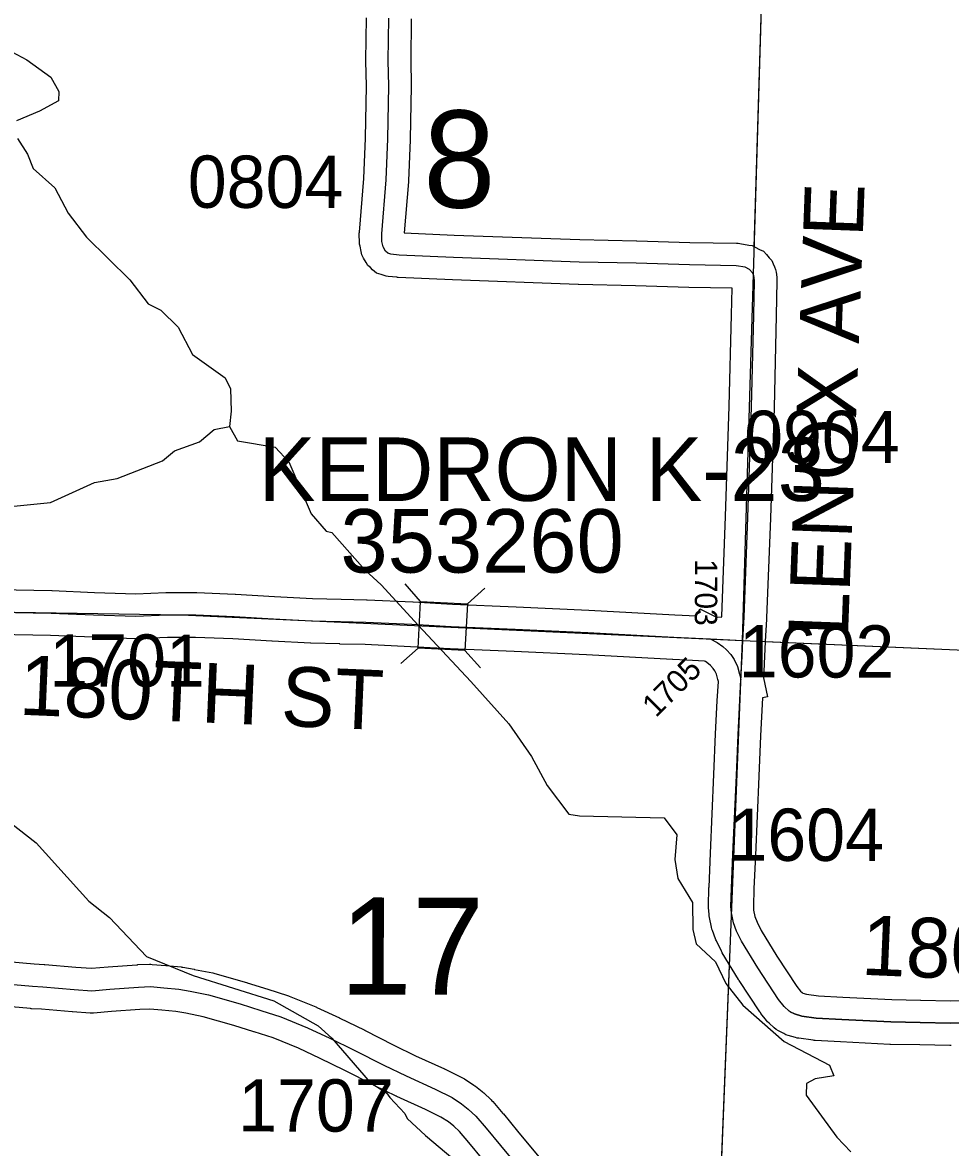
# Model space of a CAD drawing. Extents: x -157.2 to -99.3, y 12.2 to 46.2.
# Drawn here: x -121.776 to -120.534, y 31.582 to 33.089 of the extents above; entities that cross this region are included whole.
import ezdxf

# ---------------------------------------------------------------- set-up
doc = ezdxf.new("R2010")
doc.units = 0
for name, color, linetype in [('tdCoHydroRiver', 7, 'Continuous'), ('tdCoSecRdNmbr', 7, 'Continuous'), ('tdCoSecRdTxt', 7, 'Continuous'), ('tdCoSecRteBand', 7, 'Continuous'), ('tdCoSecRteCL', 7, 'Continuous'), ('tdCoSectLine', 7, 'Continuous'), ('tdCoSectLinePart', 7, 'Continuous'), ('tdCoSectNmbr', 7, 'Continuous'), ('tdCoStrucSec', 7, 'Continuous'), ('tdCoStrucSecCoName', 7, 'Continuous'), ('tdCoStrucSecFHWANum', 7, 'Continuous'), ('tdCoSurfEarth', 7, 'Continuous'), ('tdCoSurfGravel', 7, 'Continuous')]:
    doc.layers.add(name, color=color, linetype=linetype)

msp = doc.modelspace()

# ---------------------------------------------------------------- linework, layer by layer
at = {"layer": 'tdCoHydroRiver'}
for points in [[(-121.8112, 33.0601), (-121.7708, 33.0384), (-121.7383, 33.0153), (-121.7278, 32.9961), (-121.7282, 32.9835), (-121.7538, 32.97), (-121.7842, 32.9567)], [(-121.7833, 32.933), (-121.7697, 32.9121), (-121.7623, 32.893), (-121.7331, 32.8669), (-121.7151, 32.8332), (-121.6908, 32.801), (-121.6325, 32.744), (-121.6082, 32.7118), (-121.5911, 32.7034), (-121.5681, 32.6806), (-121.5486, 32.6438), (-121.5053, 32.6126), (-121.4979, 32.5981), (-121.4971, 32.5681), (-121.4993, 32.5477)], [(-121.8542, 32.4428), (-121.788, 32.4408), (-121.7389, 32.4457), (-121.6798, 32.4724), (-121.6497, 32.4779), (-121.589, 32.5014), (-121.5728, 32.5151), (-121.5394, 32.5268), (-121.5199, 32.5436), (-121.4993, 32.5477)], [(-121.4993, 32.5477), (-121.4887, 32.5282), (-121.4383, 32.5198), (-121.4198, 32.5), (-121.39, 32.4305), (-121.37, 32.4074), (-121.3622, 32.4055)], [(-121.3622, 32.4055), (-121.3177, 32.355), (-121.2961, 32.3353), (-121.2469, 32.2814), (-121.1762, 32.2062), (-121.1255, 32.1492), (-121.095, 32.1054), (-121.074, 32.0669), (-121.0451, 32.0283), (-121.0309, 32.0263), (-120.9174, 32.0232), (-120.9007, 32.0007), (-120.9032, 31.9676), (-120.8991, 31.9422), (-120.8795, 31.9101), (-120.8789, 31.8738), (-120.8747, 31.8548), (-120.8485, 31.8304), (-120.8351, 31.8016), (-120.8122, 31.7726), (-120.7568, 31.7238), (-120.6961, 31.6921), (-120.6902, 31.6777), (-120.7155, 31.6737), (-120.7268, 31.6677), (-120.7272, 31.6519), (-120.6861, 31.5956), (-120.6677, 31.5762)], [(-121.8217, 32.0394), (-121.7582, 31.9899), (-121.6876, 31.9116), (-121.6598, 31.8901), (-121.6106, 31.8379), (-121.5481, 31.8121), (-121.4399, 31.7785), (-121.3807, 31.7449)], [(-121.3807, 31.7449), (-121.3621, 31.7283), (-121.311, 31.6689), (-121.2891, 31.6553), (-121.2845, 31.6488), (-121.2644, 31.6273), (-121.2613, 31.6208), (-121.2367, 31.598), (-121.1442, 31.5198), (-121.1104, 31.4857), (-121.0982, 31.4712), (-121.0705, 31.4467), (-121.0261, 31.3966), (-121.0036, 31.3518), (-120.9887, 31.3199), (-120.986, 31.3056), (-120.9829, 31.3023), (-120.9832, 31.2913), (-120.9536, 31.2211), (-120.9444, 31.2082), (-120.9106, 31.1757)]]:
    msp.add_lwpolyline(points, dxfattribs=at)
at = {"layer": 'tdCoSecRteBand'}
for points in [[(-120.8405, 32.2923), (-120.8404, 32.2936), (-120.8353, 32.4268), (-120.8303, 32.5745), (-120.8274, 32.6969), (-120.8266, 32.7329), (-120.8842, 32.7338), (-120.8844, 32.7338), (-120.8846, 32.7338), (-120.9558, 32.736), (-121.0321, 32.7378), (-121.0323, 32.7378), (-121.0325, 32.7378), (-121.2007, 32.7439), (-121.2008, 32.7439), (-121.2009, 32.7439), (-121.2734, 32.7471), (-121.2744, 32.7472), (-121.2754, 32.7473), (-121.2867, 32.7485), (-121.2896, 32.7488), (-121.2924, 32.7497), (-121.2964, 32.7509), (-121.3027, 32.7529), (-121.3077, 32.7575), (-121.3106, 32.7602), (-121.314, 32.7633), (-121.3163, 32.7672), (-121.3197, 32.7731), (-121.3221, 32.7772), (-121.3231, 32.7819), (-121.3246, 32.7888), (-121.3252, 32.7916), (-121.3253, 32.7944), (-121.3255, 32.8048), (-121.3256, 32.8063), (-121.3254, 32.8079), (-121.3196, 32.8796), (-121.3174, 32.9336), (-121.3159, 33.0037), (-121.3167, 33.0366), (-121.3167, 33.0371), (-121.3167, 33.0377), (-121.3159, 33.0949)], [(-121.2559, 33.0934), (-121.2567, 33.0374), (-121.2559, 33.0044), (-121.2559, 33.0038), (-121.2559, 33.0031), (-121.2574, 32.9321), (-121.2574, 32.9318), (-121.2574, 32.9315), (-121.2596, 32.8765), (-121.2597, 32.8759), (-121.2597, 32.8753), (-121.2653, 32.8068), (-121.1984, 32.8039), (-121.0305, 32.7977), (-120.9543, 32.796), (-120.9542, 32.796), (-120.954, 32.796), (-120.883, 32.7938), (-120.8206, 32.7928), (-120.8184, 32.7928), (-120.8162, 32.7924), (-120.8042, 32.7904), (-120.7996, 32.7897), (-120.7956, 32.7877), (-120.7897, 32.7847), (-120.7845, 32.7821), (-120.7806, 32.7778), (-120.7767, 32.7734), (-120.7735, 32.7698), (-120.7716, 32.7655), (-120.7699, 32.7615), (-120.7683, 32.7579), (-120.7677, 32.7541), (-120.7668, 32.7476), (-120.7664, 32.7451), (-120.7664, 32.7425), (-120.7674, 32.6956), (-120.7674, 32.6956), (-120.7674, 32.6955), (-120.7704, 32.5729), (-120.7704, 32.5728), (-120.7704, 32.5727), (-120.7753, 32.4247), (-120.7753, 32.4246), (-120.7753, 32.4245), (-120.7805, 32.2911), (-120.7805, 32.2909), (-120.7805, 32.2907), (-120.7806, 32.2893), (-120.7821, 32.2594), (-120.7836, 32.2295), (-120.7837, 32.2295), (-120.7837, 32.2294), (-120.7837, 32.2294), (-120.7846, 32.211), (-120.7792, 32.1855), (-120.786, 32.1841), (-120.7886, 32.1331), (-120.7908, 32.079), (-120.7908, 32.079), (-120.7908, 32.0789), (-120.7953, 31.9734), (-120.7953, 31.9733), (-120.7953, 31.9732), (-120.7975, 31.9282), (-120.798, 31.9052), (-120.7977, 31.8999), (-120.7959, 31.8913), (-120.793, 31.8838), (-120.7876, 31.8726), (-120.7668, 31.8383), (-120.74, 31.7977), (-120.735, 31.7914), (-120.7327, 31.7893), (-120.7317, 31.7888), (-120.7267, 31.7873), (-120.7109, 31.7851), (-120.6782, 31.7834), (-120.6782, 31.7834), (-120.6782, 31.7834), (-120.6129, 31.78), (-120.5741, 31.7793), (-120.5741, 31.7793), (-120.574, 31.7792), (-120.5343, 31.7783), (-120.5186, 31.7788)], [(-121.8092, 32.329), (-121.7373, 32.3277), (-121.7369, 32.3277), (-121.7366, 32.3277), (-121.68, 32.3253), (-121.6248, 32.3233), (-121.5844, 32.3251), (-121.5838, 32.3251), (-121.5831, 32.3251), (-121.5444, 32.3251), (-121.5438, 32.3251), (-121.5432, 32.3251), (-121.4919, 32.323), (-121.4917, 32.323), (-121.4914, 32.3229), (-121.439, 32.3198), (-121.3883, 32.3173), (-121.3499, 32.3162), (-121.3159, 32.3155), (-121.3156, 32.3154), (-121.3152, 32.3154), (-121.2539, 32.3126), (-121.2538, 32.3126), (-121.2536, 32.3126), (-121.201, 32.3097), (-121.1157, 32.3061), (-121.1156, 32.3061), (-121.1155, 32.3061), (-121.0183, 32.3014), (-121.0182, 32.3014), (-121.0181, 32.3014), (-120.903, 32.2954), (-120.8742, 32.294), (-120.8697, 32.3032), (-120.8483, 32.2927), (-120.8405, 32.2923)], [(-120.5334, 31.7183), (-120.5342, 31.7183), (-120.535, 31.7183), (-120.5754, 31.7193), (-120.6145, 31.72), (-120.615, 31.72), (-120.6155, 31.72), (-120.6813, 31.7235), (-120.7153, 31.7252), (-120.7167, 31.7253), (-120.718, 31.7255), (-120.7372, 31.7282), (-120.7394, 31.7285), (-120.7415, 31.7291), (-120.7516, 31.7321), (-120.7546, 31.7329), (-120.7573, 31.7344), (-120.7627, 31.7373), (-120.7642, 31.7381), (-120.7674, 31.7398), (-120.77, 31.7422), (-120.7769, 31.7483), (-120.7789, 31.7501), (-120.7805, 31.7521), (-120.7879, 31.7615), (-120.7887, 31.7625), (-120.7894, 31.7635), (-120.8172, 31.8057), (-120.8176, 31.8062), (-120.8179, 31.8068), (-120.8396, 31.8428), (-120.8403, 31.8439), (-120.8408, 31.845), (-120.8475, 31.8586), (-120.8481, 31.8599), (-120.8486, 31.8612), (-120.8528, 31.8723), (-120.8537, 31.8745), (-120.8541, 31.8768), (-120.8569, 31.8899), (-120.8573, 31.8921), (-120.8574, 31.8943), (-120.8579, 31.9029), (-120.858, 31.9041), (-120.858, 31.9052), (-120.8575, 31.9299), (-120.8575, 31.9303), (-120.8574, 31.9307), (-120.8552, 31.976), (-120.8508, 32.0814), (-120.8486, 32.1357), (-120.8486, 32.1358), (-120.8486, 32.136), (-120.8463, 32.1802), (-120.8449, 32.2062), (-120.8455, 32.2088), (-120.8474, 32.2156), (-120.8496, 32.2202), (-120.8518, 32.2234), (-120.8552, 32.2272), (-120.8579, 32.2296), (-120.8621, 32.2326), (-120.8636, 32.2334), (-120.8874, 32.2346), (-120.906, 32.2355), (-120.906, 32.2355), (-120.9061, 32.2355), (-121.0212, 32.2415), (-121.1183, 32.2461), (-121.2038, 32.2498), (-121.2039, 32.2498), (-121.2041, 32.2498), (-121.2568, 32.2526), (-121.3177, 32.2555), (-121.3514, 32.2562), (-121.3514, 32.2563), (-121.3515, 32.2563), (-121.3902, 32.2573), (-121.3906, 32.2573), (-121.3909, 32.2573), (-121.4422, 32.2599), (-121.4423, 32.2599), (-121.4424, 32.2599), (-121.4947, 32.263), (-121.545, 32.2651), (-121.5825, 32.2651), (-121.6234, 32.2633), (-121.6246, 32.2632), (-121.6258, 32.2633), (-121.6823, 32.2654), (-121.6823, 32.2654), (-121.6824, 32.2654), (-121.7387, 32.2677), (-121.8107, 32.269)], [(-121.7962, 31.8308), (-121.7607, 31.8277), (-121.7474, 31.827), (-121.747, 31.827), (-121.7465, 31.8269), (-121.705, 31.8235), (-121.6838, 31.8219), (-121.6619, 31.8237), (-121.6619, 31.8237), (-121.6618, 31.8237), (-121.6233, 31.8267), (-121.6226, 31.8267), (-121.622, 31.8268), (-121.6062, 31.8273), (-121.6045, 31.8273), (-121.6028, 31.8272), (-121.5846, 31.8257), (-121.5843, 31.8257), (-121.584, 31.8256), (-121.5641, 31.8237), (-121.5629, 31.8236), (-121.5617, 31.8233), (-121.5467, 31.8206), (-121.5464, 31.8206), (-121.5461, 31.8205), (-121.5214, 31.8156), (-121.5203, 31.8154), (-121.5191, 31.815), (-121.4767, 31.8029), (-121.4762, 31.8028), (-121.4757, 31.8026), (-121.4482, 31.7938), (-121.4216, 31.7854), (-121.4205, 31.7851), (-121.4193, 31.7846), (-121.3836, 31.7701), (-121.3829, 31.7698), (-121.3822, 31.7695), (-121.3521, 31.7554), (-121.3519, 31.7553), (-121.3517, 31.7552), (-121.3192, 31.7394), (-121.3188, 31.7393), (-121.3185, 31.7391), (-121.2791, 31.7188), (-121.2502, 31.7048), (-121.2116, 31.6872), (-121.2112, 31.687), (-121.2108, 31.6869), (-121.1881, 31.6758), (-121.1863, 31.6749), (-121.1847, 31.6738), (-121.1721, 31.6654), (-121.1711, 31.6647), (-121.1702, 31.664), (-121.1611, 31.6569), (-121.16, 31.656), (-121.1589, 31.655), (-121.1491, 31.6457), (-121.148, 31.6446), (-121.147, 31.6435), (-121.1332, 31.6275), (-121.133, 31.6272), (-121.1327, 31.6269), (-121.1136, 31.6036), (-121.0806, 31.5642)], [(-121.1599, 31.5654), (-121.1789, 31.5886), (-121.1915, 31.6032), (-121.1992, 31.6105), (-121.2063, 31.6161), (-121.2163, 31.6227), (-121.2368, 31.6328), (-121.2754, 31.6504), (-121.2757, 31.6505), (-121.276, 31.6507), (-121.3056, 31.665), (-121.306, 31.6651), (-121.3063, 31.6653), (-121.3457, 31.6856), (-121.3777, 31.7011), (-121.4069, 31.7148), (-121.4408, 31.7286), (-121.4663, 31.7366), (-121.4664, 31.7366), (-121.4665, 31.7366), (-121.4936, 31.7454), (-121.5344, 31.757), (-121.5576, 31.7616), (-121.5712, 31.7641), (-121.5897, 31.7659), (-121.606, 31.7672), (-121.6194, 31.7668), (-121.6571, 31.7639), (-121.6812, 31.7619), (-121.6835, 31.7618), (-121.6858, 31.7619), (-121.7095, 31.7636), (-121.7097, 31.7637), (-121.7098, 31.7637), (-121.7511, 31.7671), (-121.7644, 31.7678), (-121.765, 31.7678), (-121.7655, 31.7679), (-121.8012, 31.7711)]]:
    msp.add_lwpolyline(points, dxfattribs=at)
at = {"layer": 'tdCoSecRteCL'}
msp.add_line((-120.856, 32.2631), (-120.8121, 32.2609), dxfattribs=at)
for points in [[(-120.8121, 32.2609), (-120.8105, 32.2923), (-120.8053, 32.4257), (-120.8004, 32.5737), (-120.7974, 32.6962), (-120.7964, 32.7431), (-120.7974, 32.7495), (-120.7991, 32.7534), (-120.8031, 32.7579), (-120.809, 32.7608), (-120.8211, 32.7628), (-120.8837, 32.7638), (-120.955, 32.766), (-121.0314, 32.7677), (-121.1996, 32.7739), (-121.2721, 32.7771), (-121.2835, 32.7783), (-121.2874, 32.7796), (-121.2904, 32.7823), (-121.2938, 32.7882), (-121.2953, 32.7951), (-121.2955, 32.8055), (-121.2896, 32.8777), (-121.2874, 32.9327), (-121.2859, 33.0037), (-121.2867, 33.0373), (-121.2859, 33.0945)], [(-121.8101, 32.299), (-121.7378, 32.2977), (-121.6812, 32.2953), (-121.6247, 32.2933), (-121.5831, 32.2951), (-121.5444, 32.2951), (-121.4932, 32.293), (-121.4406, 32.2899), (-121.3894, 32.2873), (-121.3507, 32.2862), (-121.3166, 32.2855), (-121.2553, 32.2826), (-121.2025, 32.2797), (-121.1169, 32.2761), (-121.0197, 32.2714), (-120.9045, 32.2654), (-120.856, 32.2631)], [(-120.856, 32.2631), (-120.8465, 32.2584), (-120.839, 32.253), (-120.8338, 32.2483), (-120.8283, 32.242), (-120.8236, 32.2355), (-120.8192, 32.2262), (-120.8164, 32.216), (-120.8148, 32.2086)], [(-120.8148, 32.2086), (-120.8132, 32.2395), (-120.8121, 32.2609)], [(-120.5177, 31.7488), (-120.5343, 31.7483), (-120.5747, 31.7493), (-120.6139, 31.75), (-120.6798, 31.7535), (-120.7138, 31.7552), (-120.733, 31.7579), (-120.7431, 31.7608), (-120.7486, 31.7638), (-120.75, 31.7645), (-120.757, 31.7707), (-120.7644, 31.7801), (-120.7922, 31.8223), (-120.8139, 31.8583), (-120.8206, 31.8718), (-120.8248, 31.8829), (-120.8275, 31.896), (-120.828, 31.9046), (-120.8275, 31.9293), (-120.8253, 31.9747), (-120.8208, 32.0802), (-120.8186, 32.1345), (-120.8148, 32.2086)], [(-121.7988, 31.801), (-121.7628, 31.7978), (-121.749, 31.797), (-121.7073, 31.7936), (-121.6837, 31.7918), (-121.6595, 31.7938), (-121.621, 31.7968), (-121.6052, 31.7973), (-121.587, 31.7958), (-121.567, 31.7938), (-121.552, 31.7911), (-121.5273, 31.7862), (-121.4849, 31.7741), (-121.4573, 31.7652), (-121.4306, 31.7568), (-121.3949, 31.7423), (-121.3648, 31.7282), (-121.3323, 31.7124), (-121.2925, 31.692), (-121.263, 31.6777), (-121.224, 31.6599), (-121.2013, 31.6488), (-121.1887, 31.6404), (-121.1796, 31.6333), (-121.1697, 31.6239), (-121.1559, 31.6079), (-121.1367, 31.5844), (-121.1034, 31.5447)]]:
    msp.add_lwpolyline(points, dxfattribs=at)
at = {"layer": 'tdCoSectLine'}
for points in [[(-120.8125, 32.2609), (-120.7829, 33.2573)], [(-121.8152, 32.2992), (-121.5641, 32.2951), (-120.8125, 32.2609)], [(-120.8524, 31.2668), (-120.8125, 32.2609)], [(-120.8125, 32.2609), (-119.8168, 32.2175)]]:
    msp.add_lwpolyline(points, dxfattribs=at)
at = {"layer": 'tdCoSectLinePart'}
for points in [[(-120.7968, 32.7876), (-120.7829, 33.2573)], [(-120.7825, 32.2596), (-119.8463, 32.2188)], [(-120.8512, 31.2955), (-120.8299, 31.8261)]]:
    msp.add_lwpolyline(points, dxfattribs=at)
at = {"layer": 'tdCoStrucSec'}
for p, q in [((-121.2434, 32.3133), (-121.2643, 32.3366)), ((-121.1809, 32.3099), (-121.1576, 32.3308)), ((-121.2467, 32.2508), (-121.27, 32.2299)), ((-121.1842, 32.2474), (-121.1633, 32.2241))]:
    msp.add_line(p, q, dxfattribs=at)
msp.add_lwpolyline([(-121.2434, 32.3133), (-121.1809, 32.3099), (-121.1842, 32.2474), (-121.2467, 32.2508)], close=True, dxfattribs=at)
at = {"layer": 'tdCoSurfEarth'}
msp.add_line((-120.856, 32.2631), (-120.8121, 32.2609), dxfattribs=at)
for points in [[(-120.8121, 32.2609), (-120.8105, 32.2923), (-120.8053, 32.4257), (-120.8004, 32.5737), (-120.7974, 32.6962), (-120.7964, 32.7431), (-120.7974, 32.7495), (-120.7991, 32.7534), (-120.8031, 32.7579), (-120.809, 32.7608), (-120.8211, 32.7628), (-120.8837, 32.7638), (-120.955, 32.766), (-121.0314, 32.7677), (-121.1996, 32.7739), (-121.2721, 32.7771), (-121.2835, 32.7783), (-121.2874, 32.7796), (-121.2904, 32.7823), (-121.2938, 32.7882), (-121.2953, 32.7951), (-121.2955, 32.8055), (-121.2896, 32.8777), (-121.2874, 32.9327), (-121.2859, 33.0037), (-121.2867, 33.0373), (-121.2859, 33.0945)], [(-120.8148, 32.2086), (-120.8132, 32.2395), (-120.8121, 32.2609), (-120.8121, 32.2609)]]:
    msp.add_lwpolyline(points, dxfattribs=at)
at = {"layer": 'tdCoSurfGravel'}
for points in [[(-121.8101, 32.299), (-121.7378, 32.2977), (-121.6812, 32.2953), (-121.6247, 32.2933), (-121.5831, 32.2951), (-121.5444, 32.2951), (-121.4932, 32.293), (-121.4406, 32.2899), (-121.3894, 32.2873), (-121.3507, 32.2862), (-121.3166, 32.2855), (-121.2553, 32.2826), (-121.2025, 32.2797), (-121.1169, 32.2761), (-121.0197, 32.2714), (-120.9045, 32.2654), (-120.856, 32.2631), (-120.856, 32.2631)], [(-120.856, 32.2631), (-120.8465, 32.2584), (-120.839, 32.253), (-120.8338, 32.2483), (-120.8283, 32.242), (-120.8236, 32.2355), (-120.8192, 32.2262), (-120.8164, 32.216), (-120.8148, 32.2086)], [(-120.7486, 31.7638), (-120.75, 31.7645), (-120.757, 31.7707), (-120.7644, 31.7801), (-120.7922, 31.8223), (-120.8139, 31.8583), (-120.8206, 31.8718), (-120.8248, 31.8829), (-120.8275, 31.896), (-120.828, 31.9046), (-120.8275, 31.9293), (-120.8253, 31.9747), (-120.8208, 32.0802), (-120.8186, 32.1345), (-120.8148, 32.2086)], [(-121.7988, 31.801), (-121.7628, 31.7978), (-121.749, 31.797), (-121.7073, 31.7936), (-121.6837, 31.7918), (-121.6595, 31.7938), (-121.621, 31.7968), (-121.6052, 31.7973), (-121.587, 31.7958), (-121.567, 31.7938), (-121.552, 31.7911), (-121.5273, 31.7862), (-121.4849, 31.7741), (-121.4573, 31.7652), (-121.4306, 31.7568), (-121.3949, 31.7423), (-121.3648, 31.7282), (-121.3323, 31.7124), (-121.2925, 31.692), (-121.263, 31.6777), (-121.224, 31.6599), (-121.2013, 31.6488), (-121.1887, 31.6404), (-121.1796, 31.6333), (-121.1697, 31.6239), (-121.1559, 31.6079), (-121.1367, 31.5844), (-121.1034, 31.5447)], [(-120.7486, 31.7638), (-120.7431, 31.7608), (-120.733, 31.7579), (-120.7138, 31.7552), (-120.6798, 31.7535), (-120.6139, 31.75), (-120.5747, 31.7493), (-120.5343, 31.7483), (-120.5177, 31.7488), (-120.482, 31.7463), (-120.424, 31.7414), (-120.3525, 31.7384), (-120.2104, 31.7322), (-120.1477, 31.7313), (-119.9916, 31.7241), (-119.8883, 31.7202), (-119.8733, 31.7209), (-119.8651, 31.7219), (-119.8585, 31.7244), (-119.8523, 31.7276), (-119.8437, 31.7357), (-119.8308, 31.7494)]]:
    msp.add_lwpolyline(points, dxfattribs=at)

# ---------------------------------------------------------------- texts
at = {"layer": 'tdCoSecRdNmbr'}
for s, height, rotation, p in [('0804', 0.07, 359.9068, (-121.5552, 32.8404)), ('0904', 0.07, 359.9074, (-120.8105, 32.4987)), ('1703', 0.03, 269.9089, (-120.8763, 32.3699)), ('1602', 0.07, 359.9074, (-120.8176, 32.2115)), ('1701', 0.07, 359.9067, (-121.7405, 32.1992)), ('1705', 0.03, 44.9083, (-120.9286, 32.1567)), ('1604', 0.07, 359.9074, (-120.8315, 31.9659)), ('1707', 0.07, 359.9069, (-121.4878, 31.6034))]:
    msp.add_text(s, height=height, rotation=rotation, dxfattribs=at).set_placement(p)
at = {"layer": 'tdCoSecRdTxt'}
for s, rotation, p in [('LENOX AVE', 87.883, (-120.6714, 32.2658)), ('180TH ST', 357.5693, (-121.7819, 32.1616)), ('180TH ST', 357.5693, (-120.6545, 31.8133))]:
    msp.add_text(s, height=0.08, rotation=rotation, dxfattribs=at).set_placement(p)
at = {"layer": 'tdCoSectNmbr'}
for s, p in [('8', (-121.24, 32.8407)), ('17', (-121.3519, 31.7868))]:
    msp.add_text(s, height=0.13, rotation=359.907, dxfattribs=at).set_placement(p)
at = {"layer": 'tdCoStrucSecCoName'}
msp.add_text('KEDRON K-23', height=0.085, dxfattribs=at).set_placement((-121.4602, 32.4478))
at = {"layer": 'tdCoStrucSecFHWANum'}
msp.add_text('353260', height=0.085, dxfattribs=at).set_placement((-121.3508, 32.3518))

doc.saveas('drawing.dxf')
